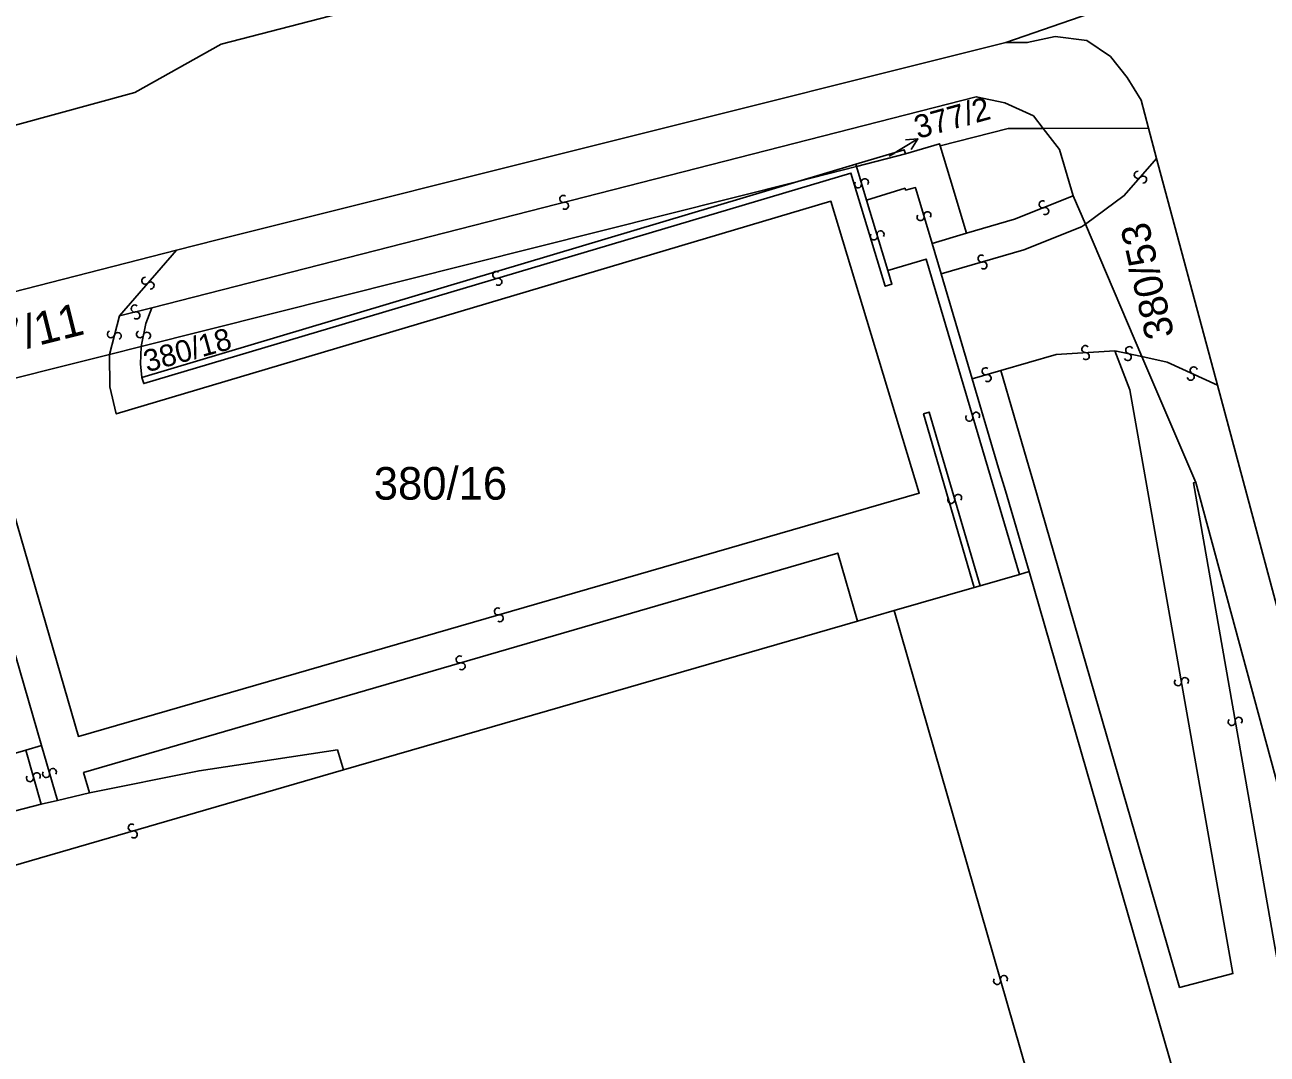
# Model space of a CAD drawing. Extents: x -600309 to -598967, y -1161267 to -1160292.
# Drawn here: x -599674.8 to -599610.1, y -1160637.6 to -1160583.9 of the extents above; entities that cross this region are included whole.
import ezdxf

# ---------------------------------------------------------------- set-up
doc = ezdxf.new("R2010")
doc.units = 0
for name, color, linetype in [('Level 1', 7, 'Continuous'), ('Level 13', 7, 'Continuous'), ('Level 3', 7, 'Continuous'), ('Level 4', 7, 'Continuous'), ('Level 57', 7, 'Continuous'), ('Level 60', 7, 'Continuous')]:
    doc.layers.add(name, color=color, linetype=linetype)

msp = doc.modelspace()

# ---------------------------------------------------------------- linework, layer by layer
at = {"layer": 'Level 1'}
for points in [[(-599517.25, -1160527.26), (-599531.66, -1160537.34), (-599553.8, -1160551.63), (-599566.82, -1160559.52), (-599582.76, -1160567.83), (-599600.11, -1160575.69), (-599607.27, -1160579.16), (-599623.72, -1160584.86), (-599664.82, -1160595.15), (-599666.94, -1160595.69), (-599682.06, -1160599.55), (-599696.66, -1160603.22), (-599709.6, -1160606.57)], [(-599607.27, -1160579.16), (-599623.72, -1160584.86)], [(-599623.72, -1160584.86), (-599622.6, -1160584.87), (-599621.14, -1160584.56), (-599619.5, -1160584.76), (-599618.26, -1160585.6), (-599617.39, -1160586.68), (-599616.66, -1160587.86), (-599616.28, -1160589.33)], [(-599623.72, -1160584.86), (-599664.82, -1160595.15), (-599666.94, -1160595.69)], [(-599621.77, -1160589.34), (-599623.6, -1160589.35), (-599627.14, -1160590.24)], [(-599621.77, -1160589.34), (-599616.28, -1160589.33)], [(-599620.2, -1160592.86), (-599620.91, -1160590.44), (-599621.77, -1160589.34)], [(-599616.28, -1160589.33), (-599615.86, -1160590.91)], [(-599631.54, -1160591.2), (-599629.01, -1160590.45), (-599628.94, -1160590.67)], [(-599628.94, -1160590.67), (-599627.17, -1160590.14), (-599627.14, -1160590.24)], [(-599627.14, -1160590.24), (-599626.62, -1160591.97), (-599625.77, -1160594.8)], [(-599631.54, -1160591.2), (-599634.56, -1160592.1)], [(-599631.5, -1160591.32), (-599628.94, -1160590.67)], [(-599612.69, -1160602.71), (-599615.86, -1160590.91)], [(-599634.56, -1160592.1), (-599631.5, -1160591.32)], [(-599634.56, -1160592.1), (-599668.78, -1160600.7)], [(-599668.75, -1160602.31), (-599634.56, -1160592.1)], [(-599619.57, -1160594.33), (-599620.2, -1160592.86)], [(-599616.62, -1160601.22), (-599619.57, -1160594.33)], [(-599627.56, -1160595.33), (-599625.77, -1160594.8)], [(-599666.94, -1160595.69), (-599682.06, -1160599.55), (-599696.66, -1160603.22), (-599709.6, -1160606.57), (-599729.12, -1160611.21), (-599736.02, -1160612.63), (-599744.85, -1160614.21)], [(-599627.09, -1160596.92), (-599627.56, -1160595.33)], [(-599625.47, -1160602.39), (-599627.09, -1160596.92)], [(-599670.43, -1160601.11), (-599668.78, -1160600.7)], [(-599668.75, -1160602.31), (-599668.81, -1160601.6), (-599668.78, -1160600.7)], [(-599678, -1160603.01), (-599670.43, -1160601.11)], [(-599613.81, -1160607.78), (-599616.62, -1160601.22)], [(-599622.5, -1160612.42), (-599623.74, -1160608.22), (-599624.09, -1160607.03), (-599625.47, -1160602.39)], [(-599600.58, -1160647.77), (-599607.83, -1160620.78), (-599612.69, -1160602.71)], [(-599607.26, -1160631.98), (-599613.81, -1160607.78)], [(-599625.06, -1160613.16), (-599623, -1160612.57)], [(-599623, -1160612.57), (-599622.5, -1160612.42)], [(-599622.5, -1160612.42), (-599611.4, -1160650.91)], [(-599629.53, -1160614.46), (-599625.36, -1160613.25)], [(-599625.36, -1160613.25), (-599625.06, -1160613.16)], [(-599631.45, -1160615.01), (-599629.53, -1160614.46)], [(-599658.24, -1160622.76), (-599631.45, -1160615.01)], [(-599673.98, -1160621.49), (-599675.34, -1160616.8), (-599682.18, -1160618.84)], [(-599676.84, -1160622.32), (-599674.8, -1160621.73)], [(-599674.8, -1160621.73), (-599673.98, -1160621.49)], [(-599671.47, -1160623.95), (-599665.76, -1160622.8), (-599658.55, -1160621.72), (-599658.24, -1160622.76)], [(-599673.15, -1160624.35), (-599671.47, -1160623.95)], [(-599680.98, -1160626.43), (-599677.7, -1160625.5), (-599673.99, -1160624.55)], [(-599673.99, -1160624.55), (-599673.15, -1160624.35)]]:
    msp.add_lwpolyline(points, dxfattribs=at)
at = {"layer": 'Level 13'}
for centre, start, end in [((-599616.838, -1160591.759), 86.11981, 318.70981), ((-599616.562, -1160592.002), 266.33426, 138.43226), ((-599631.417, -1160592.252), 144.22204, 16.32004), ((-599631.064, -1160592.147), 324.00759, 196.59759), ((-599646.784, -1160593.011), 51.73167, 283.82967), ((-599646.695, -1160593.369), 231.51721, 104.10721), ((-599621.796, -1160593.298), 58.94781, 291.0458), ((-599628.157, -1160593.961), 143.84961, 15.94761), ((-599627.803, -1160593.859), 323.63516, 196.22516), ((-599621.663, -1160593.641), 238.73335, 111.32335), ((-599630.596, -1160594.962), 143.94319, 16.53319), ((-599630.243, -1160594.858), 324.15764, 196.25564), ((-599624.98, -1160596.122), 53.51063, 285.60863), ((-599624.88, -1160596.477), 233.29618, 105.88618), ((-599668.568, -1160597.278), 86.30563, 318.40363), ((-599650.271, -1160596.973), 53.93212, 286.03012), ((-599668.292, -1160597.522), 266.09118, 138.68118), ((-599650.168, -1160597.327), 233.71766, 106.30766), ((-599669.113, -1160598.721), 51.32918, 283.42718), ((-599669.026, -1160599.079), 231.11472, 103.70472), ((-599670.358, -1160600.063), 113.06718, 345.16518), ((-599670.002, -1160600.156), 292.85273, 165.44273), ((-599668.841, -1160600.062), 116.0628, 348.1608), ((-599668.48, -1160600.137), 295.84834, 168.43834), ((-599619.57, -1160600.836), 41.11224, 273.21023), ((-599617.28, -1160600.89), 25.36126, 257.45925), ((-599619.549, -1160601.204), 220.89778, 93.48778), ((-599617.359, -1160601.25), 205.1468, 77.7368), ((-599624.77, -1160601.993), 53.72091, 285.8189), ((-599624.669, -1160602.347), 233.50645, 106.09645), ((-599614.079, -1160602.277), 192.68118, 64.77917), ((-599613.922, -1160601.943), 12.46672, 245.05672), ((-599625.263, -1160604.309), 323.89254, 195.99054), ((-599625.617, -1160604.412), 143.67808, 16.26808), ((-599626.557, -1160608.691), 143.49633, 16.08633), ((-599626.203, -1160608.59), 323.71079, 195.80879), ((-599650.19, -1160614.502), 53.49929, 285.59729), ((-599650.09, -1160614.857), 233.28484, 105.87484), ((-599652.181, -1160617.003), 53.38825, 285.97825), ((-599652.08, -1160617.358), 233.6027, 105.7007), ((-599614.741, -1160618.191), 137.17271, 9.76271), ((-599614.378, -1160618.13), 317.38716, 189.48516), ((-599611.941, -1160620.261), 137.13599, 9.72599), ((-599611.578, -1160620.2), 317.35045, 189.44844), ((-599674.223, -1160623.09), 323.18414, 195.77414), ((-599673.738, -1160622.97), 143.55598, 15.65398), ((-599673.383, -1160622.869), 323.34152, 195.93153), ((-599674.578, -1160623.189), 143.3986, 15.4966), ((-599669.27, -1160625.762), 53.52468, 285.62267), ((-599669.17, -1160626.117), 233.31022, 105.90022), ((-599624.168, -1160633.749), 143.43209, 15.53009), ((-599623.813, -1160633.65), 323.21764, 195.80764)]:
    msp.add_arc(centre, 0.184, start, end, dxfattribs=at)
at = {"layer": 'Level 3'}
for points in [[(-599618.91, -1160568.02), (-599618.72, -1160569.14), (-599618.78, -1160570.61), (-599619.08, -1160571.71), (-599619.75, -1160573.01), (-599620.44, -1160573.85), (-599623.03, -1160575.6), (-599638.02, -1160579.52), (-599643.1, -1160579.38), (-599664.61, -1160584.95), (-599669.11, -1160587.47), (-599687.61, -1160592.52), (-599712.84, -1160599.14)], [(-599668.23, -1160598.69), (-599625.26, -1160587.69), (-599623.76, -1160588.01), (-599622.28, -1160588.69), (-599621.77, -1160589.34)], [(-599631.5, -1160591.32), (-599631.54, -1160591.2)], [(-599615.86, -1160590.91), (-599617.54, -1160592.84), (-599619.57, -1160594.33)], [(-599668.75, -1160602.31), (-599668.65, -1160602.63), (-599631.79, -1160591.67), (-599630, -1160597.56), (-599629.65, -1160597.46), (-599629.86, -1160596.75)], [(-599630.97, -1160593.07), (-599631.5, -1160591.32)], [(-599627.56, -1160595.33), (-599628.4, -1160592.49), (-599628.42, -1160592.42), (-599628.94, -1160592.55), (-599628.97, -1160592.46), (-599630.97, -1160593.07)], [(-599678, -1160603.01), (-599676, -1160607.41), (-599672.05, -1160621.01), (-599628.23, -1160608.34), (-599632.83, -1160593.13), (-599670.08, -1160604.21), (-599670.41, -1160602.81), (-599670.43, -1160601.11)], [(-599630.97, -1160593.07), (-599629.86, -1160596.75)], [(-599625.77, -1160594.8), (-599623.26, -1160594.07), (-599620.2, -1160592.86)], [(-599627.09, -1160596.92), (-599622.77, -1160595.67), (-599619.77, -1160594.47), (-599619.57, -1160594.33)], [(-599669.92, -1160599.11), (-599666.94, -1160595.69)], [(-599629.86, -1160596.75), (-599627.87, -1160596.15), (-599623, -1160612.57)], [(-599669.92, -1160599.11), (-599668.23, -1160598.69)], [(-599668.78, -1160600.7), (-599668.54, -1160599.5), (-599668.23, -1160598.69)], [(-599670.43, -1160601.11), (-599669.92, -1160599.11)], [(-599623.97, -1160601.95), (-599621.09, -1160601.12), (-599618.03, -1160600.92)], [(-599618.03, -1160600.92), (-599617.25, -1160602.96), (-599611.88, -1160633.37), (-599614.66, -1160634.09), (-599622.28, -1160607.79), (-599622.62, -1160606.6), (-599623.97, -1160601.95)], [(-599618.03, -1160600.92), (-599616.62, -1160601.22)], [(-599612.69, -1160602.71), (-599615.3, -1160601.51), (-599616.62, -1160601.22)], [(-599625.47, -1160602.39), (-599623.97, -1160601.95)], [(-599625.36, -1160613.25), (-599628, -1160604.21), (-599627.71, -1160604.12), (-599625.06, -1160613.16)], [(-599613.81, -1160607.78), (-599613.94, -1160607.81), (-599609.57, -1160632.65), (-599608.7, -1160632.4)], [(-599631.45, -1160615.01), (-599632.48, -1160611.46), (-599671.78, -1160622.9), (-599671.47, -1160623.95)], [(-599618.45, -1160652.95), (-599629.53, -1160614.46)], [(-599673.99, -1160624.55), (-599674.8, -1160621.73)], [(-599673.15, -1160624.35), (-599673.98, -1160621.49)], [(-599680.2, -1160629.12), (-599658.24, -1160622.76)]]:
    msp.add_lwpolyline(points, dxfattribs=at)
at = {"layer": 'Level 57'}
msp.add_line((-599629.8, -1160590.79), (-599628.3, -1160589.89), dxfattribs=at)
msp.add_lwpolyline([(-599628.95, -1160589.94), (-599628.3, -1160589.89), (-599628.65, -1160590.44)], dxfattribs=at)
at = {"layer": 'Level 60'}
for points in [[(-599607.27, -1160579.16), (-599623.72, -1160584.86), (-599664.82, -1160595.15), (-599666.94, -1160595.69), (-599682.06, -1160599.55)], [(-599600.58, -1160647.77), (-599607.83, -1160620.78), (-599612.69, -1160602.71), (-599615.86, -1160590.91), (-599616.28, -1160589.33), (-599616.66, -1160587.86), (-599617.39, -1160586.68), (-599618.26, -1160585.6), (-599619.5, -1160584.76), (-599621.14, -1160584.56), (-599622.6, -1160584.87), (-599623.72, -1160584.86), (-599607.27, -1160579.16), (-599606.56, -1160580.53), (-599604.71, -1160584.09), (-599606.74, -1160588.57), (-599606.4, -1160589.98), (-599599.65, -1160614.19), (-599591.46, -1160644.28)], [(-599682.06, -1160599.55), (-599666.94, -1160595.69), (-599664.82, -1160595.15), (-599623.72, -1160584.86), (-599622.6, -1160584.87), (-599621.14, -1160584.56), (-599619.5, -1160584.76), (-599618.26, -1160585.6), (-599617.39, -1160586.68), (-599616.66, -1160587.86), (-599616.28, -1160589.33), (-599621.77, -1160589.34), (-599623.6, -1160589.35), (-599627.14, -1160590.24), (-599627.17, -1160590.14), (-599628.94, -1160590.67), (-599629.01, -1160590.45), (-599631.54, -1160591.2), (-599634.56, -1160592.1), (-599668.78, -1160600.7), (-599670.43, -1160601.11), (-599678, -1160603.01)], [(-599611.4, -1160650.91), (-599622.5, -1160612.42), (-599623.74, -1160608.22), (-599624.09, -1160607.03), (-599625.47, -1160602.39), (-599627.09, -1160596.92), (-599627.56, -1160595.33), (-599625.77, -1160594.8), (-599626.62, -1160591.97), (-599627.14, -1160590.24), (-599623.6, -1160589.35), (-599621.77, -1160589.34), (-599620.91, -1160590.44), (-599620.2, -1160592.86), (-599619.57, -1160594.33), (-599616.62, -1160601.22), (-599613.81, -1160607.78), (-599607.26, -1160631.98), (-599605.63, -1160637.81)], [(-599678, -1160603.01), (-599670.43, -1160601.11), (-599668.78, -1160600.7), (-599668.81, -1160601.6), (-599668.75, -1160602.31), (-599634.56, -1160592.1), (-599631.5, -1160591.32), (-599628.94, -1160590.67), (-599627.17, -1160590.14), (-599627.14, -1160590.24), (-599626.62, -1160591.97), (-599625.77, -1160594.8), (-599627.56, -1160595.33), (-599627.09, -1160596.92), (-599625.47, -1160602.39), (-599624.09, -1160607.03), (-599623.74, -1160608.22), (-599622.5, -1160612.42), (-599623, -1160612.57), (-599625.06, -1160613.16), (-599625.36, -1160613.25), (-599629.53, -1160614.46), (-599631.45, -1160615.01), (-599658.24, -1160622.76), (-599658.55, -1160621.72), (-599665.76, -1160622.8), (-599671.47, -1160623.95), (-599673.15, -1160624.35), (-599673.99, -1160624.55), (-599677.7, -1160625.5)], [(-599699.02, -1160672.29), (-599709.07, -1160637.47), (-599680.2, -1160629.12), (-599680.98, -1160626.43), (-599677.7, -1160625.5), (-599673.99, -1160624.55), (-599673.15, -1160624.35), (-599671.47, -1160623.95), (-599665.76, -1160622.8), (-599658.55, -1160621.72), (-599658.24, -1160622.76), (-599631.45, -1160615.01), (-599629.53, -1160614.46), (-599625.36, -1160613.25), (-599625.06, -1160613.16), (-599623, -1160612.57), (-599622.5, -1160612.42), (-599611.4, -1160650.91)], [(-599676.84, -1160622.32), (-599674.8, -1160621.73), (-599673.98, -1160621.49), (-599675.34, -1160616.8)]]:
    msp.add_lwpolyline(points, dxfattribs=at)
for points in [[(-599593.78, -1160673.1), (-599595.95, -1160673.74), (-599597.79, -1160666.91), (-599599.01, -1160662.37), (-599601.92, -1160651.59), (-599602.77, -1160648.4), (-599605.63, -1160637.81), (-599607.26, -1160631.98), (-599613.81, -1160607.78), (-599616.62, -1160601.22), (-599619.57, -1160594.33), (-599620.2, -1160592.86), (-599620.91, -1160590.44), (-599621.77, -1160589.34), (-599616.28, -1160589.33), (-599615.86, -1160590.91), (-599612.69, -1160602.71), (-599607.83, -1160620.78), (-599600.58, -1160647.77), (-599599.73, -1160650.96), (-599596.24, -1160663.94), (-599593.81, -1160672.98)], [(-599631.5, -1160591.32), (-599634.56, -1160592.1), (-599631.54, -1160591.2), (-599629.01, -1160590.45), (-599628.94, -1160590.67)], [(-599668.75, -1160602.31), (-599668.81, -1160601.6), (-599668.78, -1160600.7), (-599634.56, -1160592.1)], [(-599688.8, -1160608.99), (-599678.1, -1160606.88), (-599677.56, -1160609.2), (-599678.64, -1160611.43), (-599680.48, -1160612.87), (-599683.48, -1160614.5), (-599682.18, -1160618.84), (-599675.34, -1160616.8), (-599673.98, -1160621.49), (-599674.8, -1160621.73), (-599676.84, -1160622.32), (-599682.06, -1160623.81), (-599684.33, -1160624.46), (-599684.53, -1160624.52), (-599686.2, -1160623.44), (-599714.56, -1160631.43), (-599720.99, -1160629.13), (-599721.67, -1160628.89), (-599721.33, -1160628.04), (-599720.23, -1160625.3), (-599717.19, -1160624.39), (-599718.31, -1160620.62), (-599720.18, -1160620.54), (-599719.14, -1160617.78)]]:
    msp.add_lwpolyline(points, close=True, dxfattribs=at)

# ---------------------------------------------------------------- texts
at = {"layer": 'Level 4'}
for s, height, rotation, p in [('377/2', 0.1, 15.3, (-599629.8, -1160590.79)), ('380/53', 1.5, 102.87234, (-599614.929, -1160600.118)), ('377/11', 1.7, 14.10003, (-599678.401, -1160601.732)), ('380/18', 1.14, 15.4935, (-599668.47, -1160602.05))]:
    msp.add_text(s, height=height, rotation=rotation, dxfattribs=at).set_placement(p)
msp.add_text('380/16', height=1.7, dxfattribs=at).set_placement((-599656.66, -1160608.68))
at = {"layer": 'Level 57'}
msp.add_text('377/2', height=1.2, rotation=15.3, dxfattribs=at).set_placement((-599628.3, -1160589.89))

doc.saveas('drawing.dxf')
